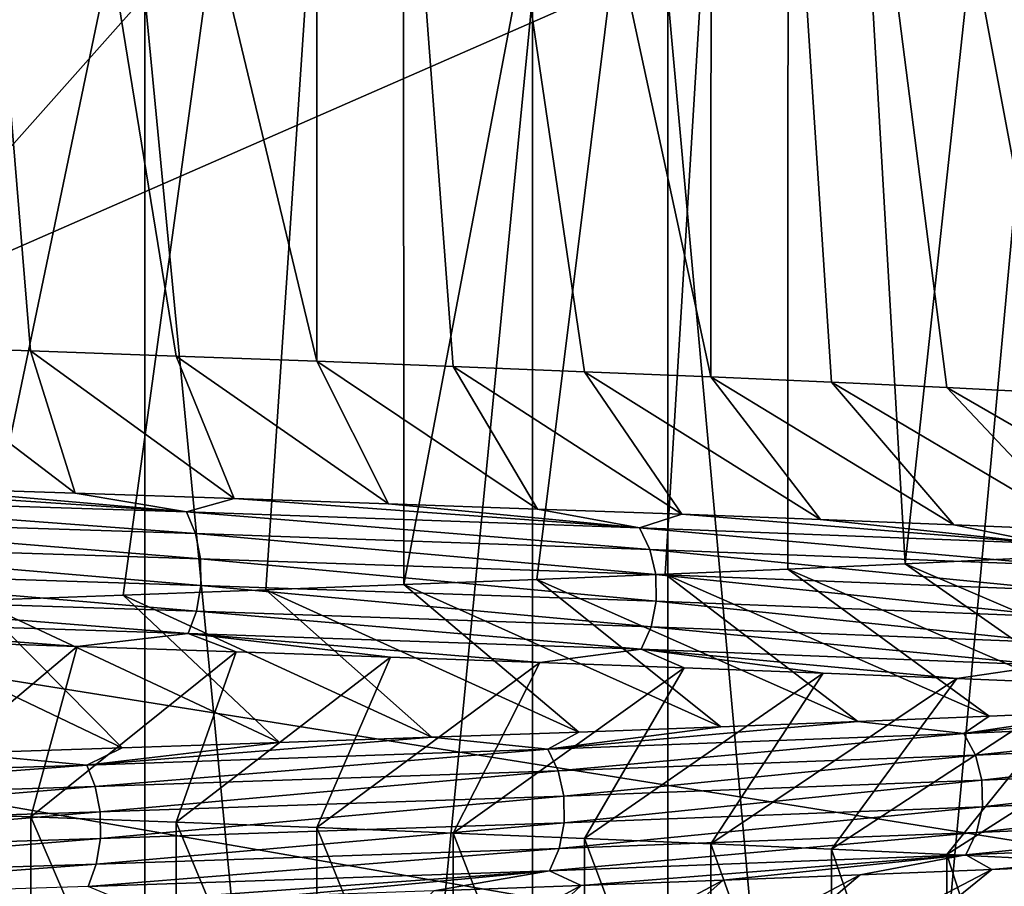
# Model space of a CAD drawing. Header units: metres. Extents: x -205 to 205, y -104 to 104.
# Tile 894 of 1056: x 6.83 to 9.66, y -52.68 to -50.18. Entities that reach past the tile are written whole.
import ezdxf

# ---------------------------------------------------------------- set-up
doc = ezdxf.new("R2010")
doc.units = ezdxf.units.M
doc.layers.add('solid_01_2-CONSUMER_EHM_BOX_SW0001', color=7, linetype='CONTINUOUS')

msp = doc.modelspace()

# ---------------------------------------------------------------- linework, layer by layer
at = {"layer": 'solid_01_2-CONSUMER_EHM_BOX_SW0001'}
for points in [[(27.853924, 67.360435), (-0.010849, -74.95858), (-0.010778, 75.04142)], [(27.853924, 67.360435), (27.752735, 66.82019), (-0.010849, -74.95858)], [(27.752735, 66.82019), (27.752735, 66.262619), (-0.010849, -74.95858)], [(27.752672, -66.17981), (-0.010849, -74.95858), (27.752735, 66.262619)], [(38.274673, -42.903759, 75), (-63.60397, -54.56757, 75), (63.596031, -54.576706, 75)], [(38.274673, -42.903759, 75), (37.499931, -42.958599, 75), (-63.60397, -54.56757, 75)], [(37.499931, -42.958599, 75), (-37.500069, -42.958565, 75), (-63.60397, -54.56757, 75)], [(6.430571, -45.958584, 14.073957), (6.426283, -51.12022, 14.070987), (6.857396, -51.135582, 14.349262)], [(6.430571, -45.958584, 14.073957), (6.857396, -51.135582, 14.349262), (7.276438, -51.150745, 14.645319)], [(6.430571, -45.958584, 14.073957), (7.276438, -51.150745, 14.645319), (7.68269, -51.16576, 14.958643)], [(6.430571, -45.958584, 14.073957), (7.68269, -51.16576, 14.958643), (7.682495, -45.958584, 14.959541)], [(7.930689, -45.958584, 33.835159), (7.12396, -51.839424, 34.465466), (6.700383, -51.854877, 34.755058)], [(7.930689, -45.958584, 33.835159), (6.700383, -51.854877, 34.755058), (6.702219, -45.958584, 34.753529)], [(7.930689, -45.958584, 33.835159), (7.534995, -51.824207, 34.158421), (7.12396, -51.839424, 34.465466)], [(7.930689, -45.958584, 33.835159), (7.932784, -51.809155, 33.834457), (7.534995, -51.824207, 34.158421)], [(7.682495, -45.958584, 14.959541), (7.68269, -51.16576, 14.958643), (8.075455, -51.180714, 15.288692)], [(7.682495, -45.958584, 14.959541), (8.075455, -51.180714, 15.288692), (8.454057, -51.195698, 15.634899)], [(7.682495, -45.958584, 14.959541), (8.454057, -51.195698, 15.634899), (8.817843, -51.210793, 15.996667)], [(7.682495, -45.958584, 14.959541), (8.817843, -51.210793, 15.996667), (8.82079, -45.958584, 15.999969)], [(9.041463, -45.958584, 32.764912), (7.932784, -51.809155, 33.834457), (7.930689, -45.958584, 33.835159)], [(9.041463, -45.958584, 32.764912), (8.316646, -51.794186, 33.494137), (7.932784, -51.809155, 33.834457)], [(9.041463, -45.958584, 32.764912), (8.685924, -51.779209, 33.138042), (8.316646, -51.794186, 33.494137)], [(9.041463, -45.958584, 32.764912), (9.039983, -51.764145, 32.766785), (8.685924, -51.779209, 33.138042)], [(8.82079, -45.958584, 15.999969), (8.817843, -51.210793, 15.996667), (9.166185, -51.226093, 16.373375)], [(8.82079, -45.958584, 15.999969), (9.166185, -51.226093, 16.373375), (9.498468, -51.241634, 16.764366)], [(8.82079, -45.958584, 15.999969), (9.498468, -51.241634, 16.764366), (9.814099, -51.257328, 17.168947)], [(8.82079, -45.958584, 15.999969), (9.814099, -51.257328, 17.168947), (9.813574, -45.958584, 17.169735)], [(9.041463, -45.958584, 32.764912), (9.378214, -51.748905, 32.380993), (9.039983, -51.764145, 32.766785)], [(10.003306, -45.958584, 31.569143), (9.378214, -51.748905, 32.380993), (9.041463, -45.958584, 32.764912)], [(10.003306, -45.958584, 31.569143), (9.700018, -51.733498, 31.981346), (9.378214, -51.748905, 32.380993)], [(17.869715, -55.958588, 1.5), (-18.22703, -48.090942, 1.5), (2.383508, -57.876068, 1.5)], [(18.174229, -53.899757, 1.5), (18.205357, -48.090961, 1.5), (-18.22703, -48.090942, 1.5)], [(18.041845, -54.405605, 1.5), (18.174229, -53.899757, 1.5), (-18.22703, -48.090942, 1.5)], [(17.946911, -54.917667, 1.5), (18.041845, -54.405605, 1.5), (-18.22703, -48.090942, 1.5)], [(17.889599, -55.434975, 1.5), (17.946911, -54.917667, 1.5), (-18.22703, -48.090942, 1.5)], [(17.869715, -55.958588, 1.5), (17.889599, -55.434975, 1.5), (-18.22703, -48.090942, 1.5)], [(-12.004293, -59.071278, 72), (-12.003539, -48.571278, 72), (11.996461, -48.573002, 72)], [(-12.004293, -59.071278, 72), (11.996461, -48.573002, 72), (11.995707, -59.073002, 72)], [(7.186669, -50.113178, 39.9062), (-6.776433, -65.803871, 40.091084), (7.186669, -65.803871, 39.9062)], [(-6.776433, -50.113178, 40.091084), (-6.776433, -65.803871, 40.091084), (7.186669, -50.113178, 39.9062)], [(8.304253, -50.113178, 9.66631), (8.304253, -65.803871, 9.66631), (6.776237, -65.803871, 8.908916)], [(8.304253, -50.113178, 9.66631), (6.776237, -65.803871, 8.908916), (6.776237, -50.113178, 8.908916)], [(7.186669, -50.113178, 39.9062), (7.186669, -65.803871, 39.9062), (8.694095, -65.803871, 39.108616)], [(8.694095, -50.113178, 39.108616), (7.186669, -50.113178, 39.9062), (8.694095, -65.803871, 39.108616)], [(9.748707, -50.113178, 10.572997), (9.748681, -65.803871, 10.57298), (8.304253, -65.803871, 9.66631)], [(8.304253, -50.113178, 9.66631), (9.748707, -50.113178, 10.572997), (8.304253, -65.803871, 9.66631)], [(8.694095, -50.113178, 39.108616), (8.694095, -65.803871, 39.108616), (10.114011, -65.803871, 38.164017)], [(10.114037, -50.113178, 38.164001), (8.694095, -50.113178, 39.108616), (10.114011, -65.803871, 38.164017)], [(6.426283, -51.12022, 14.070987), (6.514846, -51.530464, 13.124953), (6.986073, -51.545856, 13.407925)], [(6.857396, -51.135582, 14.349262), (6.426283, -51.12022, 14.070987), (6.986073, -51.545856, 13.407925)], [(6.857396, -51.135582, 14.349262), (6.986073, -51.545856, 13.407925), (7.444088, -51.561127, 13.709594)], [(7.276438, -51.150745, 14.645319), (6.857396, -51.135582, 14.349262), (7.444088, -51.561127, 13.709594)], [(7.276438, -51.150745, 14.645319), (7.444088, -51.561127, 13.709594), (7.888482, -51.57629, 14.029585)], [(7.68269, -51.16576, 14.958643), (7.276438, -51.150745, 14.645319), (7.888482, -51.57629, 14.029585)], [(7.68269, -51.16576, 14.958643), (7.888482, -51.57629, 14.029585), (8.318725, -51.5914, 14.367435)], [(8.075455, -51.180714, 15.288692), (7.68269, -51.16576, 14.958643), (8.318725, -51.5914, 14.367435)], [(8.075455, -51.180714, 15.288692), (8.318725, -51.5914, 14.367435), (8.734261, -51.606499, 14.722716)], [(8.454057, -51.195698, 15.634899), (8.075455, -51.180714, 15.288692), (8.734261, -51.606499, 14.722716)], [(8.454057, -51.195698, 15.634899), (8.734261, -51.606499, 14.722716), (9.134517, -51.621632, 15.095043)], [(8.817843, -51.210793, 15.996667), (8.454057, -51.195698, 15.634899), (9.134517, -51.621632, 15.095043)], [(8.817843, -51.210793, 15.996667), (9.134517, -51.621632, 15.095043), (9.518902, -51.636845, 15.484069)], [(9.166185, -51.226093, 16.373375), (8.817843, -51.210793, 15.996667), (9.518902, -51.636845, 15.484069)], [(9.166185, -51.226093, 16.373375), (9.518902, -51.636845, 15.484069), (9.886671, -51.652172, 15.889236)], [(9.498468, -51.241634, 16.764366), (9.166185, -51.226093, 16.373375), (9.886671, -51.652172, 15.889236)], [(9.498468, -51.241634, 16.764366), (9.886671, -51.652172, 15.889236), (10.237084, -51.667583, 16.309584)], [(9.814099, -51.257328, 17.168947), (9.498468, -51.241634, 16.764366), (10.237084, -51.667583, 16.309584)], [(7.306687, -51.599632, 13.542795), (6.031517, -51.514984, 12.861412), (5.889177, -51.55407, 12.719954)], [(7.306687, -51.599632, 13.542795), (6.514846, -51.530464, 13.124953), (6.031517, -51.514984, 12.861412)], [(7.306687, -51.599632, 13.542795), (6.986073, -51.545856, 13.407925), (6.514846, -51.530464, 13.124953)], [(5.889177, -51.55407, 12.719954), (5.909948, -51.616375, 12.678432), (7.332454, -51.661938, 13.504175)], [(7.306687, -51.599632, 13.542795), (5.889177, -51.55407, 12.719954), (7.332454, -51.661938, 13.504175)], [(7.306687, -51.599632, 13.542795), (7.444088, -51.561127, 13.709594), (6.986073, -51.545856, 13.407925)], [(8.612084, -51.645199, 14.533237), (7.444088, -51.561127, 13.709594), (7.306687, -51.599632, 13.542795)], [(8.612084, -51.645199, 14.533237), (7.888482, -51.57629, 14.029585), (7.444088, -51.561127, 13.709594)], [(8.612084, -51.645199, 14.533237), (8.318725, -51.5914, 14.367435), (7.888482, -51.57629, 14.029585)], [(8.612084, -51.645199, 14.533237), (8.734261, -51.606499, 14.722716), (8.318725, -51.5914, 14.367435)], [(5.909948, -51.616375, 12.678432), (5.921569, -51.68919, 12.655197), (7.34687, -51.734756, 13.482563)], [(7.332454, -51.661938, 13.504175), (5.909948, -51.616375, 12.678432), (7.34687, -51.734756, 13.482563)], [(7.306687, -51.599632, 13.542795), (7.332454, -51.661938, 13.504175), (8.642452, -51.707504, 14.49811)], [(8.612084, -51.645199, 14.533237), (7.306687, -51.599632, 13.542795), (8.642452, -51.707504, 14.49811)], [(9.783201, -51.690765, 15.678212), (8.734261, -51.606499, 14.722716), (8.612084, -51.645199, 14.533237)], [(9.783201, -51.690765, 15.678212), (9.134517, -51.621632, 15.095043), (8.734261, -51.606499, 14.722716)], [(9.783201, -51.690765, 15.678212), (9.518902, -51.636845, 15.484069), (9.134517, -51.621632, 15.095043)], [(8.612084, -51.645199, 14.533237), (8.642452, -51.707504, 14.49811), (9.817697, -51.753071, 15.647121)], [(9.783201, -51.690765, 15.678212), (8.612084, -51.645199, 14.533237), (9.817697, -51.753071, 15.647121)], [(9.783201, -51.690765, 15.678212), (9.886671, -51.652172, 15.889236), (9.518902, -51.636845, 15.484069)], [(7.332454, -51.661938, 13.504175), (7.34687, -51.734756, 13.482563), (8.659444, -51.780319, 14.478452)], [(8.642452, -51.707504, 14.49811), (7.332454, -51.661938, 13.504175), (8.659444, -51.780319, 14.478452)], [(5.921569, -51.68919, 12.655197), (5.922343, -51.765903, 12.653647), (7.347831, -51.81147, 13.481121)], [(7.34687, -51.734756, 13.482563), (5.921569, -51.68919, 12.655197), (7.347831, -51.81147, 13.481121)], [(8.642452, -51.707504, 14.49811), (8.659444, -51.780319, 14.478452), (9.836998, -51.825886, 15.629723)], [(9.817697, -51.753071, 15.647121), (8.642452, -51.707504, 14.49811), (9.836998, -51.825886, 15.629723)], [(7.34687, -51.734756, 13.482563), (7.347831, -51.81147, 13.481121), (8.660577, -51.857037, 14.47714)], [(8.659444, -51.780319, 14.478452), (7.34687, -51.734756, 13.482563), (8.660577, -51.857037, 14.47714)], [(9.378214, -51.748905, 32.380993), (9.700018, -51.733498, 31.981346), (10.331759, -52.157665, 32.567539)], [(5.922343, -51.765903, 12.653647), (5.912215, -51.839825, 12.673914), (7.335264, -51.885391, 13.499973)], [(7.347831, -51.81147, 13.481121), (5.922343, -51.765903, 12.653647), (7.335264, -51.885391, 13.499973)], [(8.685924, -51.779209, 33.138042), (9.039983, -51.764145, 32.766785), (9.620605, -52.188358, 33.404919)], [(9.039983, -51.764145, 32.766785), (9.378214, -51.748905, 32.380993), (9.984294, -52.173061, 32.994316)], [(9.039983, -51.764145, 32.766785), (9.984294, -52.173061, 32.994316), (9.620605, -52.188358, 33.404919)], [(9.378214, -51.748905, 32.380993), (10.331759, -52.157665, 32.567539), (9.984294, -52.173061, 32.994316)], [(7.932784, -51.809155, 33.834457), (8.316646, -51.794186, 33.494137), (8.847026, -52.218651, 34.175491)], [(8.316646, -51.794186, 33.494137), (8.685924, -51.779209, 33.138042), (9.241415, -52.203541, 33.798695)], [(8.316646, -51.794186, 33.494137), (9.241415, -52.203541, 33.798695), (8.847026, -52.218651, 34.175491)], [(8.659444, -51.780319, 14.478452), (8.660577, -51.857037, 14.47714), (9.838284, -51.902599, 15.628562)], [(9.836998, -51.825886, 15.629723), (8.659444, -51.780319, 14.478452), (9.838284, -51.902599, 15.628562)], [(8.685924, -51.779209, 33.138042), (9.620605, -52.188358, 33.404919), (9.241415, -52.203541, 33.798695)], [(7.347831, -51.81147, 13.481121), (7.335264, -51.885391, 13.499973), (8.645763, -51.930958, 14.494289)], [(8.660577, -51.857037, 14.47714), (7.347831, -51.81147, 13.481121), (8.645763, -51.930958, 14.494289)], [(7.534995, -51.824207, 34.158421), (7.932784, -51.809155, 33.834457), (8.437665, -52.233734, 34.535107)], [(7.932784, -51.809155, 33.834457), (8.847026, -52.218651, 34.175491), (8.437665, -52.233734, 34.535107)], [(5.912215, -51.839825, 12.673914), (5.892749, -51.904175, 12.712878), (7.31111, -51.949738, 13.536218)], [(7.335264, -51.885391, 13.499973), (5.912215, -51.839825, 12.673914), (7.31111, -51.949738, 13.536218)], [(6.700383, -51.854877, 34.755058), (7.12396, -51.839424, 34.465466), (7.574539, -52.264023, 35.201603)], [(7.12396, -51.839424, 34.465466), (7.534995, -51.824207, 34.158421), (8.013475, -52.248844, 34.877254)], [(7.12396, -51.839424, 34.465466), (8.013475, -52.248844, 34.877254), (7.574539, -52.264023, 35.201603)], [(7.534995, -51.824207, 34.158421), (8.437665, -52.233734, 34.535107), (8.013475, -52.248844, 34.877254)], [(6.265012, -51.870522, 35.026684), (6.700383, -51.854877, 34.755058), (7.121101, -52.279316, 35.507915)], [(6.265012, -51.870522, 35.026684), (7.121101, -52.279316, 35.507915), (6.654164, -52.294727, 35.795612)], [(6.700383, -51.854877, 34.755058), (7.574539, -52.264023, 35.201603), (7.121101, -52.279316, 35.507915)], [(8.660577, -51.857037, 14.47714), (8.645763, -51.930958, 14.494289), (9.821457, -51.976521, 15.643742)], [(9.838284, -51.902599, 15.628562), (8.660577, -51.857037, 14.47714), (9.821457, -51.976521, 15.643742)], [(5.892749, -51.904175, 12.712878), (6.520167, -51.97171, 13.116124), (6.991765, -51.987, 13.399336)], [(7.31111, -51.949738, 13.536218), (5.892749, -51.904175, 12.712878), (6.991765, -51.987, 13.399336)], [(7.335264, -51.885391, 13.499973), (7.31111, -51.949738, 13.536218), (8.617291, -51.995304, 14.527259)], [(8.645763, -51.930958, 14.494289), (7.335264, -51.885391, 13.499973), (8.617291, -51.995304, 14.527259)], [(8.645763, -51.930958, 14.494289), (8.617291, -51.995304, 14.527259), (9.78911, -52.040867, 15.672926)], [(9.821457, -51.976521, 15.643742), (8.645763, -51.930958, 14.494289), (9.78911, -52.040867, 15.672926)], [(7.31111, -51.949738, 13.536218), (6.991765, -51.987, 13.399336), (7.450145, -52.002354, 13.701254)], [(7.31111, -51.949738, 13.536218), (7.450145, -52.002354, 13.701254), (7.894904, -52.017773, 14.021509)], [(7.31111, -51.949738, 13.536218), (7.894904, -52.017773, 14.021509), (8.325503, -52.033226, 14.359638)], [(8.617291, -51.995304, 14.527259), (7.31111, -51.949738, 13.536218), (8.325503, -52.033226, 14.359638)], [(6.991765, -51.987, 13.399336), (6.520167, -51.97171, 13.116124), (6.426434, -52.462341, 14.07108)], [(6.991765, -51.987, 13.399336), (6.426434, -52.462341, 14.07108), (6.857541, -52.477642, 14.34936)], [(7.450145, -52.002354, 13.701254), (6.991765, -51.987, 13.399336), (6.857541, -52.477642, 14.34936)], [(7.450145, -52.002354, 13.701254), (6.857541, -52.477642, 14.34936), (7.276575, -52.493164, 14.645421)], [(7.894904, -52.017773, 14.021509), (7.450145, -52.002354, 13.701254), (7.276575, -52.493164, 14.645421)], [(7.894904, -52.017773, 14.021509), (7.276575, -52.493164, 14.645421), (7.682818, -52.508858, 14.958747)], [(8.325503, -52.033226, 14.359638), (7.894904, -52.017773, 14.021509), (7.682818, -52.508858, 14.958747)], [(8.617291, -51.995304, 14.527259), (8.325503, -52.033226, 14.359638), (8.741382, -52.048676, 14.715212)], [(8.617291, -51.995304, 14.527259), (8.741382, -52.048676, 14.715212), (9.141962, -52.064091, 15.087842)], [(8.617291, -51.995304, 14.527259), (9.141962, -52.064091, 15.087842), (9.526647, -52.079441, 15.477182)], [(9.78911, -52.040867, 15.672926), (8.617291, -51.995304, 14.527259), (9.526647, -52.079441, 15.477182)], [(8.325503, -52.033226, 14.359638), (7.682818, -52.508858, 14.958747), (8.075574, -52.52462, 15.288797)], [(8.741382, -52.048676, 14.715212), (8.325503, -52.033226, 14.359638), (8.075574, -52.52462, 15.288797)], [(8.741382, -52.048676, 14.715212), (8.075574, -52.52462, 15.288797), (8.454166, -52.540352, 15.635005)], [(9.141962, -52.064091, 15.087842), (8.741382, -52.048676, 14.715212), (8.454166, -52.540352, 15.635005)], [(9.78911, -52.040867, 15.672926), (9.526647, -52.079441, 15.477182), (9.894682, -52.094685, 15.882667)], [(9.141962, -52.064091, 15.087842), (8.454166, -52.540352, 15.635005), (8.817945, -52.555954, 15.996774)], [(9.526647, -52.079441, 15.477182), (9.141962, -52.064091, 15.087842), (8.817945, -52.555954, 15.996774)], [(9.526647, -52.079441, 15.477182), (8.817945, -52.555954, 15.996774), (9.166281, -52.571327, 16.373486)], [(9.894682, -52.094685, 15.882667), (9.526647, -52.079441, 15.477182), (9.166281, -52.571327, 16.373486)], [(9.894682, -52.094685, 15.882667), (9.166281, -52.571327, 16.373486), (9.49856, -52.586433, 16.764481)], [(10.24533, -52.10984, 16.303329), (9.894682, -52.094685, 15.882667), (9.49856, -52.586433, 16.764481)], [(10.24533, -52.10984, 16.303329), (9.49856, -52.586433, 16.764481), (9.814188, -52.601368, 17.169069)], [(9.546938, -52.23753, 33.573288), (9.984294, -52.173061, 32.994316), (10.331759, -52.157665, 32.567539)], [(9.546938, -52.23753, 33.573288), (10.331759, -52.157665, 32.567539), (10.599067, -52.191967, 32.316639)], [(9.546938, -52.23753, 33.573288), (9.241415, -52.203541, 33.798695), (9.620605, -52.188358, 33.404919)], [(9.546938, -52.23753, 33.573288), (9.620605, -52.188358, 33.404919), (9.984294, -52.173061, 32.994316)], [(9.546938, -52.23753, 33.573288), (10.599067, -52.191967, 32.316639), (9.580585, -52.299835, 33.605282)], [(10.599067, -52.191967, 32.316639), (10.636424, -52.254272, 32.344204), (9.580585, -52.299835, 33.605282)], [(8.348279, -52.283092, 34.68998), (8.847026, -52.218651, 34.175491), (9.241415, -52.203541, 33.798695)], [(8.348279, -52.283092, 34.68998), (9.241415, -52.203541, 33.798695), (9.546938, -52.23753, 33.573288)], [(8.348279, -52.283092, 34.68998), (8.437665, -52.233734, 34.535107), (8.847026, -52.218651, 34.175491)], [(7.019, -52.328655, 35.646694), (7.574539, -52.264023, 35.201603), (8.013475, -52.248844, 34.877254)], [(7.019, -52.328655, 35.646694), (8.013475, -52.248844, 34.877254), (8.348279, -52.283092, 34.68998)], [(8.348279, -52.283092, 34.68998), (8.013475, -52.248844, 34.877254), (8.437665, -52.233734, 34.535107)], [(8.348279, -52.283092, 34.68998), (9.546938, -52.23753, 33.573288), (8.3777, -52.345398, 34.72591)], [(9.546938, -52.23753, 33.573288), (9.580585, -52.299835, 33.605282), (8.3777, -52.345398, 34.72591)], [(7.019, -52.328655, 35.646694), (7.121101, -52.279316, 35.507915), (7.574539, -52.264023, 35.201603)], [(9.580585, -52.299835, 33.605282), (10.636424, -52.254272, 32.344204), (9.599415, -52.37265, 33.623184)], [(10.636424, -52.254272, 32.344204), (10.65733, -52.327087, 32.359627), (9.599415, -52.37265, 33.623184)], [(5.579801, -52.374218, 36.429821), (6.654164, -52.294727, 35.795612), (7.019, -52.328655, 35.646694)], [(7.019, -52.328655, 35.646694), (6.654164, -52.294727, 35.795612), (7.121101, -52.279316, 35.507915)], [(7.019, -52.328655, 35.646694), (8.348279, -52.283092, 34.68998), (7.043734, -52.390961, 35.685993)], [(8.348279, -52.283092, 34.68998), (8.3777, -52.345398, 34.72591), (7.043734, -52.390961, 35.685993)], [(8.3777, -52.345398, 34.72591), (9.580585, -52.299835, 33.605282), (8.394164, -52.418213, 34.746014)], [(9.580585, -52.299835, 33.605282), (9.599415, -52.37265, 33.623184), (8.394164, -52.418213, 34.746014)], [(5.579801, -52.374218, 36.429821), (7.019, -52.328655, 35.646694), (5.599461, -52.436523, 36.471882)], [(7.019, -52.328655, 35.646694), (7.043734, -52.390961, 35.685993), (5.599461, -52.436523, 36.471882)], [(9.599415, -52.37265, 33.623184), (10.65733, -52.327087, 32.359627), (9.60067, -52.449368, 33.624378)], [(10.65733, -52.327087, 32.359627), (10.658724, -52.403805, 32.360657), (9.60067, -52.449368, 33.624378)], [(7.043734, -52.390961, 35.685993), (8.3777, -52.345398, 34.72591), (7.057576, -52.463776, 35.707985)], [(8.3777, -52.345398, 34.72591), (8.394164, -52.418213, 34.746014), (7.057576, -52.463776, 35.707985)], [(5.599461, -52.436523, 36.471882), (7.043734, -52.390961, 35.685993), (5.610464, -52.509338, 36.495415)], [(7.043734, -52.390961, 35.685993), (7.057576, -52.463776, 35.707985), (5.610464, -52.509338, 36.495415)], [(8.394164, -52.418213, 34.746014), (9.599415, -52.37265, 33.623184), (8.395262, -52.49493, 34.747356)], [(9.599415, -52.37265, 33.623184), (9.60067, -52.449368, 33.624378), (8.395262, -52.49493, 34.747356)], [(7.057576, -52.463776, 35.707985), (8.394164, -52.418213, 34.746014), (7.058499, -52.540493, 35.709454)], [(8.394164, -52.418213, 34.746014), (8.395262, -52.49493, 34.747356), (7.058499, -52.540493, 35.709454)], [(10.658724, -52.403805, 32.360657), (10.640487, -52.477726, 32.347214), (9.584243, -52.523289, 33.608772)], [(9.60067, -52.449368, 33.624378), (10.658724, -52.403805, 32.360657), (9.584243, -52.523289, 33.608772)], [(5.610464, -52.509338, 36.495415), (7.057576, -52.463776, 35.707985), (5.611197, -52.586056, 36.496986)], [(7.057576, -52.463776, 35.707985), (7.058499, -52.540493, 35.709454), (5.611197, -52.586056, 36.496986)], [(6.857475, -53.43483, 14.349317), (6.426434, -52.462341, 14.07108), (6.426361, -53.419586, 14.071035)], [(6.857475, -53.43483, 14.349317), (6.857541, -52.477642, 14.34936), (6.426434, -52.462341, 14.07108)], [(9.60067, -52.449368, 33.624378), (9.584243, -52.523289, 33.608772), (8.380896, -52.568851, 34.729828)], [(8.395262, -52.49493, 34.747356), (9.60067, -52.449368, 33.624378), (8.380896, -52.568851, 34.729828)], [(7.276514, -53.450111, 14.645376), (6.857541, -52.477642, 14.34936), (6.857475, -53.43483, 14.349317)], [(7.276514, -53.450111, 14.645376), (7.276575, -52.493164, 14.645421), (6.857541, -52.477642, 14.34936)], [(8.395262, -52.49493, 34.747356), (8.380896, -52.568851, 34.729828), (7.046419, -52.614414, 35.690281)], [(7.058499, -52.540493, 35.709454), (8.395262, -52.49493, 34.747356), (7.046419, -52.614414, 35.690281)], [(7.682758, -53.465412, 14.958699), (7.276575, -52.493164, 14.645421), (7.276514, -53.450111, 14.645376)], [(7.682758, -53.465412, 14.958699), (7.682818, -52.508858, 14.958747), (7.276575, -52.493164, 14.645421)], [(10.640487, -52.477726, 32.347214), (10.605426, -52.542072, 32.321373), (9.552661, -52.587635, 33.578773)], [(9.584243, -52.523289, 33.608772), (10.640487, -52.477726, 32.347214), (9.552661, -52.587635, 33.578773)], [(8.075513, -53.480732, 15.288745), (7.682818, -52.508858, 14.958747), (7.682758, -53.465412, 14.958699)], [(8.075513, -53.480732, 15.288745), (8.075574, -52.52462, 15.288797), (7.682818, -52.508858, 14.958747)], [(8.454105, -53.496071, 15.634948), (8.075574, -52.52462, 15.288797), (8.075513, -53.480732, 15.288745)], [(8.454105, -53.496071, 15.634948), (8.454166, -52.540352, 15.635005), (8.075574, -52.52462, 15.288797)], [(9.584243, -52.523289, 33.608772), (9.552661, -52.587635, 33.578773), (8.353277, -52.633198, 34.696136)], [(8.380896, -52.568851, 34.729828), (9.584243, -52.523289, 33.608772), (8.353277, -52.633198, 34.696136)], [(7.058499, -52.540493, 35.709454), (7.046419, -52.614414, 35.690281), (5.601593, -52.659977, 36.476463)], [(5.611197, -52.586056, 36.496986), (7.058499, -52.540493, 35.709454), (5.601593, -52.659977, 36.476463)], [(8.817885, -53.511429, 15.996713), (8.454166, -52.540352, 15.635005), (8.454105, -53.496071, 15.634948)], [(8.817885, -53.511429, 15.996713), (8.817945, -52.555954, 15.996774), (8.454166, -52.540352, 15.635005)], [(9.166224, -53.526817, 16.373423), (8.817945, -52.555954, 15.996774), (8.817885, -53.511429, 15.996713)], [(9.166224, -53.526817, 16.373423), (9.166281, -52.571327, 16.373486), (8.817945, -52.555954, 15.996774)], [(9.552661, -52.587635, 33.578773), (10.605426, -52.542072, 32.321373), (9.627959, -52.629726, 33.412144)], [(10.605426, -52.542072, 32.321373), (9.991951, -52.614399, 33.001217), (9.627959, -52.629726, 33.412144)], [(8.380896, -52.568851, 34.729828), (8.353277, -52.633198, 34.696136), (7.023196, -52.678761, 35.653423)], [(7.046419, -52.614414, 35.690281), (8.380896, -52.568851, 34.729828), (7.023196, -52.678761, 35.653423)], [(8.353277, -52.633198, 34.696136), (9.552661, -52.587635, 33.578773), (8.444124, -52.675793, 34.543179)], [(9.552661, -52.587635, 33.578773), (8.853787, -52.660431, 34.1833), (8.444124, -52.675793, 34.543179)], [(9.552661, -52.587635, 33.578773), (9.248472, -52.645073, 33.806221), (8.853787, -52.660431, 34.1833)], [(9.498509, -53.542274, 16.76442), (9.166281, -52.571327, 16.373486), (9.166224, -53.526817, 16.373423)], [(9.498509, -53.542274, 16.76442), (9.49856, -52.586433, 16.764481), (9.166281, -52.571327, 16.373486)], [(9.552661, -52.587635, 33.578773), (9.627959, -52.629726, 33.412144), (9.248472, -52.645073, 33.806221)], [(9.814145, -53.557781, 17.169012), (9.49856, -52.586433, 16.764481), (9.498509, -53.542274, 16.76442)], [(9.814145, -53.557781, 17.169012), (9.814188, -52.601368, 17.169069), (9.49856, -52.586433, 16.764481)], [(7.046419, -52.614414, 35.690281), (7.023196, -52.678761, 35.653423), (5.583128, -52.724323, 36.437016)], [(5.601593, -52.659977, 36.476463), (7.046419, -52.614414, 35.690281), (5.583128, -52.724323, 36.437016)], [(9.991951, -52.614399, 33.001217), (9.378157, -53.090992, 32.381058), (9.039917, -53.106426, 32.766853)], [(9.627959, -52.629726, 33.412144), (9.991951, -52.614399, 33.001217), (9.039917, -53.106426, 32.766853)], [(10.339725, -52.599072, 32.574085), (9.699973, -53.075748, 31.981403), (9.378157, -53.090992, 32.381058)], [(9.991951, -52.614399, 33.001217), (10.339725, -52.599072, 32.574085), (9.378157, -53.090992, 32.381058)], [(7.023196, -52.678761, 35.653423), (8.353277, -52.633198, 34.696136), (7.126576, -52.721733, 35.516708)], [(8.353277, -52.633198, 34.696136), (7.58036, -52.706455, 35.210167), (7.126576, -52.721733, 35.516708)], [(8.353277, -52.633198, 34.696136), (8.019624, -52.691135, 34.885582), (7.58036, -52.706455, 35.210167)], [(8.353277, -52.633198, 34.696136), (8.444124, -52.675793, 34.543179), (8.019624, -52.691135, 34.885582)], [(9.248472, -52.645073, 33.806221), (8.68585, -53.122059, 33.138115), (8.316566, -53.137794, 33.494209)], [(8.853787, -52.660431, 34.1833), (9.248472, -52.645073, 33.806221), (8.316566, -53.137794, 33.494209)], [(9.627959, -52.629726, 33.412144), (9.039917, -53.106426, 32.766853), (8.68585, -53.122059, 33.138115)], [(9.248472, -52.645073, 33.806221), (9.627959, -52.629726, 33.412144), (8.68585, -53.122059, 33.138115)], [(8.853787, -52.660431, 34.1833), (8.316566, -53.137794, 33.494209), (7.932698, -53.153538, 33.83453)], [(8.444124, -52.675793, 34.543179), (8.853787, -52.660431, 34.1833), (7.932698, -53.153538, 33.83453)], [(8.444124, -52.675793, 34.543179), (7.932698, -53.153538, 33.83453), (7.534904, -53.169193, 34.158489)], [(8.019624, -52.691135, 34.885582), (8.444124, -52.675793, 34.543179), (7.534904, -53.169193, 34.158489)]]:
    msp.add_3dface(points, dxfattribs=at)

doc.saveas('drawing.dxf')
